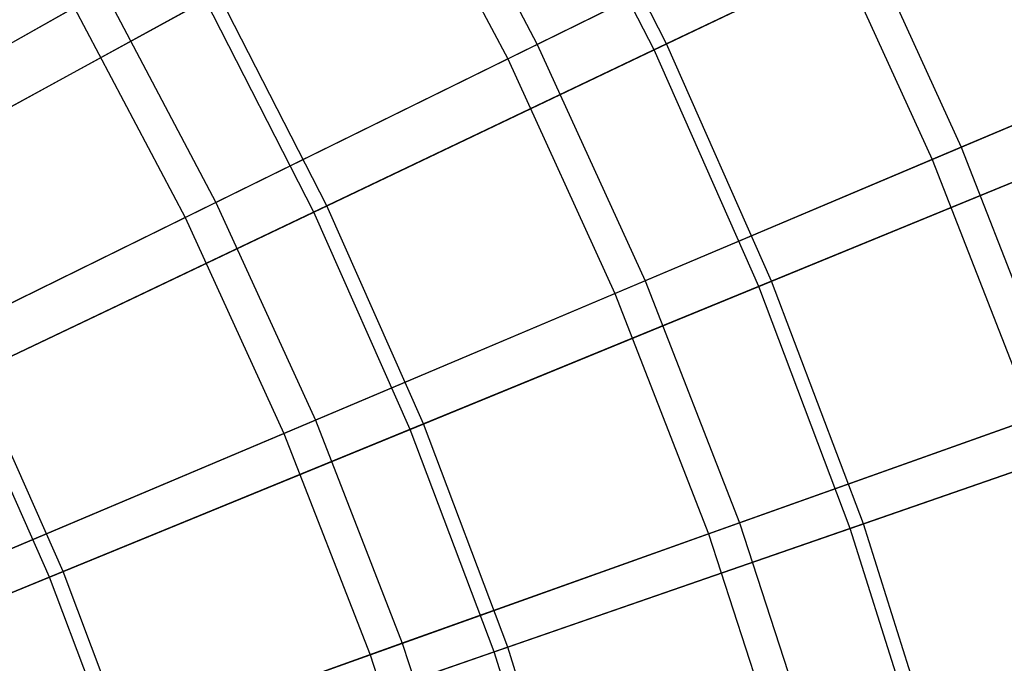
# Model space of a CAD drawing. Extents: x 0.1 to 12.1, y -6 to 6.
# Tile 263 of 334: x 8.7 to 9.4, y 1 to 1.5. Entities that reach past the tile are written whole.
import ezdxf

# ---------------------------------------------------------------- set-up
doc = ezdxf.new("R2010")
doc.units = 0
doc.header["$LTSCALE"] = 2.54
doc.layers.get('0').update_dxf_attribs({"linetype": 'CONTINUOUS'})

# ---------------------------------------------------------------- blocks, each defined once
blk = doc.blocks.new('DROPS_COLOR_B-11195_STL')
at = {"color": 0}
for p, q in [((8.9696, 1.64312, 12.35067), (9.05865, 1.47434, 12.35067)), ((8.9696, 1.64312, 12.35067), (9.05865, 1.47434, 12.35067)), ((8.94857, 1.63125, 3.01731), (9.03699, 1.46369, 3.01731)), ((8.94857, 1.63125, 3.01731), (9.03699, 1.46369, 3.01731)), ((9.28468, 1.58547, 12.14337), (9.05865, 1.47434, 12.35067)), ((9.28468, 1.58547, 12.14337), (9.05865, 1.47434, 12.35067)), ((9.28468, 1.58547, 12.14337), (9.36993, 1.39879, 12.14337)), ((9.28468, 1.58547, 12.14337), (9.36993, 1.39879, 12.14337)), ((9.03699, 1.46369, 3.01731), (9.26397, 1.57529, 3.2233)), ((9.03699, 1.46369, 3.01731), (9.26397, 1.57529, 3.2233)), ((9.26397, 1.57529, 3.2233), (9.34868, 1.38981, 3.2233)), ((9.26397, 1.57529, 3.2233), (9.34868, 1.38981, 3.2233)), ((8.50275, 1.37948, 12.72197), (8.74064, 1.51383, 12.54373)), ((8.50275, 1.37948, 12.72197), (8.74064, 1.51383, 12.54373)), ((8.74064, 1.51383, 12.54373), (8.82269, 1.35833, 12.54373)), ((8.74064, 1.51383, 12.54373), (8.82269, 1.35833, 12.54373)), ((8.48006, 1.36667, 2.64879), (8.71875, 1.50147, 2.82561)), ((8.48006, 1.36667, 2.64879), (8.71875, 1.50147, 2.82561)), ((8.71875, 1.50147, 2.82561), (8.80014, 1.34723, 2.82561)), ((8.71875, 1.50147, 2.82561), (8.80014, 1.34723, 2.82561)), ((9.59102, 1.49222, 11.92247), (9.36993, 1.39879, 12.14337)), ((9.59102, 1.49222, 11.92247), (9.36993, 1.39879, 12.14337)), ((9.34868, 1.38981, 3.2233), (9.57082, 1.48368, 3.44296)), ((9.34868, 1.38981, 3.2233), (9.57082, 1.48368, 3.44296)), ((9.05865, 1.47434, 12.35067), (8.82269, 1.35833, 12.54373)), ((9.05865, 1.47434, 12.35067), (8.82269, 1.35833, 12.54373)), ((9.05865, 1.47434, 12.35067), (9.13793, 1.30074, 12.35067)), ((9.05865, 1.47434, 12.35067), (9.13793, 1.30074, 12.35067)), ((8.80014, 1.34723, 2.82561), (9.03699, 1.46369, 3.01731)), ((8.80014, 1.34723, 2.82561), (9.03699, 1.46369, 3.01731)), ((9.03699, 1.46369, 3.01731), (9.11569, 1.29135, 3.01731)), ((9.03699, 1.46369, 3.01731), (9.11569, 1.29135, 3.01731)), ((9.36993, 1.39879, 12.14337), (9.13793, 1.30074, 12.35067)), ((9.36993, 1.39879, 12.14337), (9.13793, 1.30074, 12.35067)), ((9.36993, 1.39879, 12.14337), (9.44439, 1.20755, 12.14337)), ((9.36993, 1.39879, 12.14337), (9.44439, 1.20755, 12.14337)), ((9.11569, 1.29135, 3.01731), (9.34868, 1.38981, 3.2233)), ((9.11569, 1.29135, 3.01731), (9.34868, 1.38981, 3.2233)), ((9.34868, 1.38981, 3.2233), (9.42266, 1.19979, 3.2233)), ((9.34868, 1.38981, 3.2233), (9.42266, 1.19979, 3.2233)), ((8.82269, 1.35833, 12.54373), (8.57752, 1.23778, 12.72197)), ((8.82269, 1.35833, 12.54373), (8.57752, 1.23778, 12.72197)), ((8.82269, 1.35833, 12.54373), (8.89573, 1.19839, 12.54373)), ((8.82269, 1.35833, 12.54373), (8.89573, 1.19839, 12.54373)), ((8.55414, 1.22628, 2.64879), (8.80014, 1.34723, 2.82561)), ((8.55414, 1.22628, 2.64879), (8.80014, 1.34723, 2.82561)), ((8.80014, 1.34723, 2.82561), (8.87258, 1.18861, 2.82561)), ((8.80014, 1.34723, 2.82561), (8.87258, 1.18861, 2.82561)), ((9.13793, 1.30074, 12.35067), (8.89573, 1.19839, 12.54373)), ((9.13793, 1.30074, 12.35067), (8.89573, 1.19839, 12.54373)), ((9.13793, 1.30074, 12.35067), (9.20717, 1.12291, 12.35067)), ((9.13793, 1.30074, 12.35067), (9.20717, 1.12291, 12.35067)), ((8.87258, 1.18861, 2.82561), (9.11569, 1.29135, 3.01731)), ((8.87258, 1.18861, 2.82561), (9.11569, 1.29135, 3.01731)), ((9.11569, 1.29135, 3.01731), (9.18443, 1.11479, 3.01731)), ((9.11569, 1.29135, 3.01731), (9.18443, 1.11479, 3.01731)), ((9.44439, 1.20755, 12.14337), (9.20717, 1.12291, 12.35067)), ((9.44439, 1.20755, 12.14337), (9.20717, 1.12291, 12.35067)), ((8.89573, 1.19839, 12.54373), (8.64408, 1.09204, 12.72197)), ((8.89573, 1.19839, 12.54373), (8.64408, 1.09204, 12.72197)), ((8.89573, 1.19839, 12.54373), (8.95952, 1.03455, 12.54373)), ((8.89573, 1.19839, 12.54373), (8.95952, 1.03455, 12.54373)), ((9.18443, 1.11479, 3.01731), (9.42266, 1.19979, 3.2233)), ((9.18443, 1.11479, 3.01731), (9.42266, 1.19979, 3.2233)), ((8.62008, 1.0819, 2.64879), (8.87258, 1.18861, 2.82561)), ((8.62008, 1.0819, 2.64879), (8.87258, 1.18861, 2.82561)), ((8.87258, 1.18861, 2.82561), (8.93585, 1.0261, 2.82561)), ((8.87258, 1.18861, 2.82561), (8.93585, 1.0261, 2.82561)), ((9.20717, 1.12291, 12.35067), (8.95952, 1.03455, 12.54373)), ((9.20717, 1.12291, 12.35067), (8.95952, 1.03455, 12.54373)), ((9.20717, 1.12291, 12.35067), (9.26614, 0.94141, 12.35067)), ((9.20717, 1.12291, 12.35067), (9.26614, 0.94141, 12.35067)), ((8.93585, 1.0261, 2.82561), (9.18443, 1.11479, 3.01731)), ((8.93585, 1.0261, 2.82561), (9.18443, 1.11479, 3.01731)), ((9.18443, 1.11479, 3.01731), (9.24298, 0.93461, 3.01731)), ((9.18443, 1.11479, 3.01731), (9.24298, 0.93461, 3.01731)), ((8.95952, 1.03455, 12.54373), (8.70221, 0.94274, 12.72197)), ((8.95952, 1.03455, 12.54373), (8.70221, 0.94274, 12.72197)), ((8.95952, 1.03455, 12.54373), (9.01386, 0.86733, 12.54373)), ((8.95952, 1.03455, 12.54373), (9.01386, 0.86733, 12.54373)), ((8.67766, 0.93398, 2.64879), (8.93585, 1.0261, 2.82561)), ((8.67766, 0.93398, 2.64879), (8.93585, 1.0261, 2.82561)), ((8.93585, 1.0261, 2.82561), (8.98974, 0.86025, 2.82561)), ((8.93585, 1.0261, 2.82561), (8.98974, 0.86025, 2.82561))]:
    blk.add_line(p, q, dxfattribs=at)
blk = doc.blocks.new('GROUP_1')
at = {"color": 0}
for p, q in [((9.09354, 7.47198, 10.92497), (9.0068, 7.64162, 10.92497)), ((9.09354, 7.47198, 10.92497), (9.0068, 7.64162, 10.92497)), ((9.08437, 7.46761, 1.06797), (8.9979, 7.63675, 1.06797)), ((9.08437, 7.46761, 1.06797), (8.9979, 7.63675, 1.06797)), ((9.33359, 7.58641, 10.72884), (9.09354, 7.47198, 10.92497)), ((9.33359, 7.58641, 10.72884), (9.09354, 7.47198, 10.92497)), ((9.08437, 7.46761, 1.06797), (9.32479, 7.58221, 1.26356)), ((9.08437, 7.46761, 1.06797), (9.32479, 7.58221, 1.26356)), ((8.504, 7.36666, 0.72223), (8.75513, 7.50399, 0.88735)), ((8.504, 7.36666, 0.72223), (8.75513, 7.50399, 0.88735)), ((8.76436, 7.50904, 11.10617), (8.51354, 7.37187, 11.27188)), ((8.76436, 7.50904, 11.10617), (8.51354, 7.37187, 11.27188)), ((8.8346, 7.34854, 0.88735), (8.75513, 7.50399, 0.88735)), ((8.8346, 7.34854, 0.88735), (8.75513, 7.50399, 0.88735)), ((8.84411, 7.35307, 11.10617), (8.76436, 7.50904, 11.10617)), ((8.84411, 7.35307, 11.10617), (8.76436, 7.50904, 11.10617)), ((9.09354, 7.47198, 10.92497), (8.84411, 7.35307, 11.10617)), ((9.09354, 7.47198, 10.92497), (8.84411, 7.35307, 11.10617)), ((9.17071, 7.29777, 10.92497), (9.09354, 7.47198, 10.92497)), ((9.17071, 7.29777, 10.92497), (9.09354, 7.47198, 10.92497)), ((8.8346, 7.34854, 0.88735), (9.08437, 7.46761, 1.06797)), ((8.8346, 7.34854, 0.88735), (9.08437, 7.46761, 1.06797)), ((9.16132, 7.29392, 1.06797), (9.08437, 7.46761, 1.06797)), ((9.16132, 7.29392, 1.06797), (9.08437, 7.46761, 1.06797)), ((9.41675, 7.39869, 10.72884), (9.17071, 7.29777, 10.92497)), ((9.41675, 7.39869, 10.72884), (9.17071, 7.29777, 10.92497)), ((9.16132, 7.29392, 1.06797), (9.40773, 7.39499, 1.26356)), ((9.16132, 7.29392, 1.06797), (9.40773, 7.39499, 1.26356)), ((8.84411, 7.35307, 11.10617), (8.58604, 7.23006, 11.27188)), ((8.84411, 7.35307, 11.10617), (8.58604, 7.23006, 11.27188)), ((8.91506, 7.19292, 11.10617), (8.84411, 7.35307, 11.10617)), ((8.91506, 7.19292, 11.10617), (8.84411, 7.35307, 11.10617)), ((8.57623, 7.22538, 0.72223), (8.8346, 7.34854, 0.88735)), ((8.57623, 7.22538, 0.72223), (8.8346, 7.34854, 0.88735)), ((8.90532, 7.18892, 0.88735), (8.8346, 7.34854, 0.88735)), ((8.90532, 7.18892, 0.88735), (8.8346, 7.34854, 0.88735)), ((9.17071, 7.29777, 10.92497), (8.91506, 7.19292, 11.10617)), ((9.17071, 7.29777, 10.92497), (8.91506, 7.19292, 11.10617)), ((9.23809, 7.11955, 10.92497), (9.17071, 7.29777, 10.92497)), ((9.23809, 7.11955, 10.92497), (9.17071, 7.29777, 10.92497)), ((8.90532, 7.18892, 0.88735), (9.16132, 7.29392, 1.06797)), ((8.90532, 7.18892, 0.88735), (9.16132, 7.29392, 1.06797)), ((9.22849, 7.11623, 1.06797), (9.16132, 7.29392, 1.06797)), ((9.22849, 7.11623, 1.06797), (9.16132, 7.29392, 1.06797)), ((8.65056, 7.08443, 11.27188), (8.58604, 7.23006, 11.27188)), ((8.65056, 7.08443, 11.27188), (8.58604, 7.23006, 11.27188)), ((8.6405, 7.08031, 0.72223), (8.57623, 7.22538, 0.72223)), ((8.6405, 7.08031, 0.72223), (8.57623, 7.22538, 0.72223)), ((9.22849, 7.11623, 1.06797), (9.48014, 7.20344, 1.26356)), ((9.22849, 7.11623, 1.06797), (9.48014, 7.20344, 1.26356)), ((9.48935, 7.20664, 10.72884), (9.23809, 7.11955, 10.92497)), ((9.48935, 7.20664, 10.72884), (9.23809, 7.11955, 10.92497)), ((8.6405, 7.08031, 0.72223), (8.90532, 7.18892, 0.88735)), ((8.6405, 7.08031, 0.72223), (8.90532, 7.18892, 0.88735)), ((8.91506, 7.19292, 11.10617), (8.65056, 7.08443, 11.27188)), ((8.91506, 7.19292, 11.10617), (8.65056, 7.08443, 11.27188)), ((8.96705, 7.02562, 0.88735), (8.90532, 7.18892, 0.88735)), ((8.96705, 7.02562, 0.88735), (8.90532, 7.18892, 0.88735)), ((8.977, 7.02907, 11.10617), (8.91506, 7.19292, 11.10617)), ((8.977, 7.02907, 11.10617), (8.91506, 7.19292, 11.10617)), ((8.96705, 7.02562, 0.88735), (9.22849, 7.11623, 1.06797)), ((8.96705, 7.02562, 0.88735), (9.22849, 7.11623, 1.06797)), ((9.23809, 7.11955, 10.92497), (8.977, 7.02907, 11.10617)), ((9.23809, 7.11955, 10.92497), (8.977, 7.02907, 11.10617)), ((9.28568, 6.93508, 1.06797), (9.22849, 7.11623, 1.06797)), ((9.28568, 6.93508, 1.06797), (9.22849, 7.11623, 1.06797)), ((9.29545, 6.93786, 10.92497), (9.23809, 7.11955, 10.92497)), ((9.29545, 6.93786, 10.92497), (9.23809, 7.11955, 10.92497)), ((8.36768, 6.96841, 0.57312), (8.6405, 7.08031, 0.72223)), ((8.36768, 6.96841, 0.57312), (8.6405, 7.08031, 0.72223)), ((8.65056, 7.08443, 11.27188), (8.37802, 6.97265, 11.4216)), ((8.65056, 7.08443, 11.27188), (8.37802, 6.97265, 11.4216)), ((8.69661, 6.93189, 0.72223), (8.6405, 7.08031, 0.72223)), ((8.69661, 6.93189, 0.72223), (8.6405, 7.08031, 0.72223)), ((8.70688, 6.93545, 11.27188), (8.65056, 7.08443, 11.27188)), ((8.70688, 6.93545, 11.27188), (8.65056, 7.08443, 11.27188)), ((8.977, 7.02907, 11.10617), (8.70688, 6.93545, 11.27188)), ((8.977, 7.02907, 11.10617), (8.70688, 6.93545, 11.27188)), ((9.02973, 6.86203, 11.10617), (8.977, 7.02907, 11.10617)), ((9.02973, 6.86203, 11.10617), (8.977, 7.02907, 11.10617)), ((8.69661, 6.93189, 0.72223), (8.96705, 7.02562, 0.88735)), ((8.69661, 6.93189, 0.72223), (8.96705, 7.02562, 0.88735)), ((9.01961, 6.85914, 0.88735), (8.96705, 7.02562, 0.88735)), ((9.01961, 6.85914, 0.88735), (8.96705, 7.02562, 0.88735))]:
    blk.add_line(p, q, dxfattribs=at)
blk.add_blockref('DROPS_COLOR_B-11195_STL', (-0.06, 5.99731, -1.7), dxfattribs=at)

msp = doc.modelspace()

# ---------------------------------------------------------------- block references
at = {"color": 0}
msp.add_blockref('GROUP_1', (0.06, -5.99731, 1.7), dxfattribs=at)

doc.saveas('drawing.dxf')
